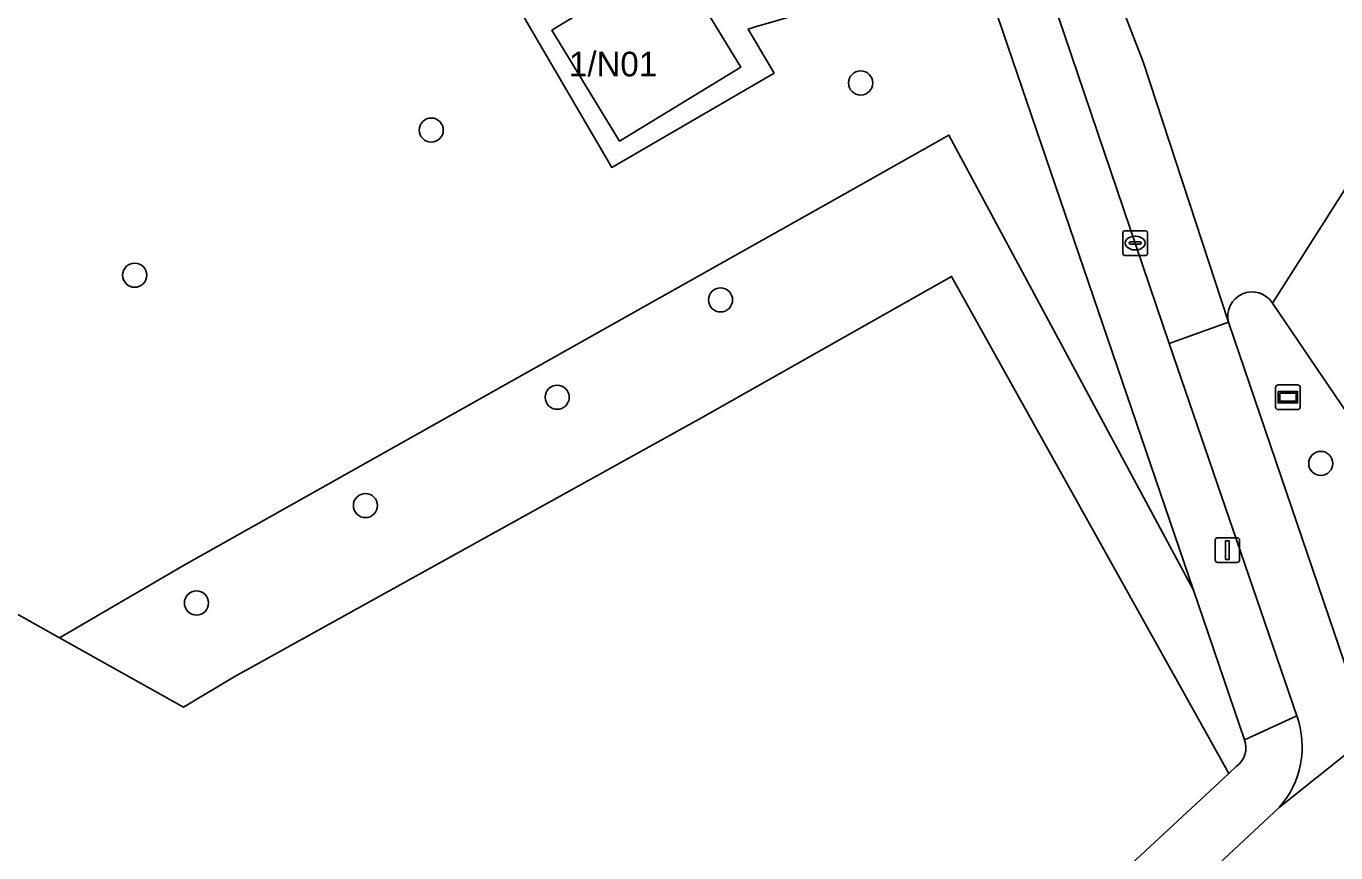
# Model space of a CAD drawing. Extents: x 157692 to 159674, y 381452 to 383291.
# Drawn here: x 159116.9 to 159169.9, y 382201.1 to 382234.6 of the extents above; entities that cross this region are included whole.
import ezdxf

# ---------------------------------------------------------------- set-up
doc = ezdxf.new("R2010")
doc.units = 0
for name, color, linetype in [('IMGEO_Boom', 7, 'Continuous'), ('IMGEO_Erf', 7, 'Continuous'), ('IMGEO_Fietspad_gesloten', 7, 'Continuous'), ('IMGEO_Groenvoorziening', 7, 'Continuous'), ('IMGEO_Hek', 7, 'Continuous'), ('IMGEO_Kolk', 7, 'Continuous'), ('IMGEO_Lichtmast', 7, 'Continuous'), ('IMGEO_Pand', 7, 'Continuous'), ('IMGEO_Pand_nummerreeks', 7, 'Continuous'), ('IMGEO_Rijbaan_lokaal_gesloten', 7, 'Continuous'), ('IMGEO_Verkeerseiland_groen', 7, 'Continuous'), ('IMGEO_Voetpad_open', 7, 'Continuous'), ('IMGEO_Wegwijzer', 7, 'Continuous')]:
    doc.layers.add(name, color=color, linetype=linetype)

msp = doc.modelspace()

# ---------------------------------------------------------------- linework, layer by layer
at = {"layer": 'IMGEO_Boom'}
for centre in [(159150.709, 382232.283), (159133.326, 382230.374), (159121.321, 382224.498), (159145.037, 382223.498), (159138.425, 382219.555), (159169.337, 382216.874), (159130.662, 382215.168), (159123.822, 382211.222)]:
    msp.add_circle(centre, 0.489, dxfattribs=at)
at = {"layer": 'IMGEO_Erf'}
msp.add_lwpolyline([(159140.37, 382180.85), (159162.612, 382201.526), (159165.61, 382204.32), (159154.388, 382224.447), (159144.263, 382218.717), (159125.342, 382208.23), (159123.303, 382207.005), (159118.273, 382209.816), (159114.655, 382211.838), (159113.28, 382212.109), (159110.296, 382212.988), (159100.018, 382215.093), (159089.562, 382217.235), (159085.703, 382218.025), (159056.999, 382223.905), (159051.093, 382225.115), (159037.6, 382227.878)], dxfattribs=at)
at = {"layer": 'IMGEO_Fietspad_gesloten'}
msp.add_lwpolyline([(159141.5, 382279.352), (159140.254, 382278.645), (159144.418, 382268.999), (159154.174, 382248.395), (159154.171, 382248.325), (159156.481, 382241.444), (159157.913, 382237.352), (159163.204, 382221.726), (159165.603, 382222.596), (159162.152, 382233.134), (159160.555, 382237.252), (159157.445, 382244.481), (159154.587, 382250.701), (159146.434, 382268.353), (159143.912, 382273.985)], close=True, dxfattribs=at)
for points in [[(159165.603, 382222.596), (159163.204, 382221.726), (159168.364, 382206.646)], [(159170.789, 382207.362), (159170.064, 382209.472), (159165.603, 382222.596)], [(159176.586, 382209.816), (159172.33, 382206.679), (159167.653, 382202.941), (159163.373, 382198.948), (159142.692, 382179.714), (159137.736, 382175.119)], [(159167.653, 382202.941), (159172.33, 382206.679)]]:
    msp.add_lwpolyline(points, dxfattribs=at)
msp.add_arc((159164.902, 382205.39), 3.683, 318.3282, 19.9455, dxfattribs=at)
at = {"layer": 'IMGEO_Groenvoorziening'}
for points in [[(159114.655, 382211.838), (159118.273, 382209.816), (159123.295, 382212.737), (159150.066, 382227.798), (159154.286, 382230.172), (159164.185, 382211.74), (159155.502, 382237.188), (159151.039, 382235.888), (159146.403, 382234.537), (159146.151, 382234.464), (159147.208, 382232.685), (159140.635, 382228.86), (159137.083, 382234.93), (159143.596, 382238.764), (159138.399, 382247.747), (159128.812, 382242.2), (159124.251, 382239.623), (159118.877, 382236.833), (159114.242, 382234.86)], [(159166.253, 382205.678), (159164.185, 382211.74), (159154.286, 382230.172), (159150.066, 382227.798), (159123.295, 382212.737), (159118.273, 382209.816), (159123.303, 382207.005), (159125.342, 382208.23), (159144.263, 382218.717), (159154.388, 382224.447), (159165.61, 382204.32), (159165.911, 382204.6)]]:
    msp.add_lwpolyline(points, dxfattribs=at)
msp.add_arc((159165.375, 382205.363), 0.933, 305.0681, 19.7282, dxfattribs=at)
at = {"layer": 'IMGEO_Hek'}
for points in [[(159165.61, 382204.32), (159154.388, 382224.447), (159144.263, 382218.717), (159125.342, 382208.23)], [(159113.28, 382212.109), (159114.655, 382211.838), (159118.273, 382209.816)], [(159118.273, 382209.816), (159123.303, 382207.005), (159125.342, 382208.23)]]:
    msp.add_lwpolyline(points, dxfattribs=at)
at = {"layer": 'IMGEO_Kolk'}
for p, q in [((159161.323, 382225.375), (159161.323, 382226.227)), ((159161.398, 382226.301), (159162.25, 382226.301)), ((159161.811, 382226.081), (159161.836, 382226.081)), ((159162.324, 382226.227), (159162.324, 382225.375)), ((159161.582, 382225.795), (159161.582, 382225.807)), ((159162.02, 382225.758), (159161.622, 382225.758)), ((159161.625, 382225.844), (159162.023, 382225.844)), ((159161.834, 382225.521), (159161.809, 382225.521)), ((159162.066, 382225.807), (159162.066, 382225.795)), ((159162.25, 382225.301), (159161.398, 382225.301))]:
    msp.add_line(p, q, dxfattribs=at)
for points in [[(159161.323, 382225.375), (159161.323, 382226.227)], [(159161.398, 382226.301), (159162.25, 382226.301)], [(159162.324, 382226.227), (159162.324, 382225.375)], [(159162.25, 382225.301), (159161.398, 382225.301)]]:
    msp.add_lwpolyline(points, dxfattribs=at)
for centre, radius, start, end in [((159161.4, 382226.225), 0.0765, 91.552, 178.448), ((159161.4, 382226.225), 0.0765, 91.552, 178.448), ((159162.248, 382226.225), 0.0765, 1.552, 88.448), ((159162.248, 382226.225), 0.0765, 1.552, 88.448), ((159161.622, 382225.804), 0.0403, 85.8775, 175.7526), ((159161.619, 382225.794), 0.0366, 178.938, 274.7102), ((159162.023, 382225.801), 0.043, 264.8664, 352.4533), ((159162.027, 382225.806), 0.0386, 1.7309, 96.639), ((159161.4, 382225.377), 0.0765, 181.552, 268.448), ((159161.4, 382225.377), 0.0765, 181.552, 268.448), ((159162.248, 382225.377), 0.0765, 271.552, 358.448), ((159162.248, 382225.377), 0.0765, 271.552, 358.448)]:
    msp.add_arc(centre, radius, start, end, dxfattribs=at)
for centre, major_axis, ratio, start_param, end_param in [((159161.81, 382225.801), (-0.387, 0.002), 0.722429, 4.712389, 7.853982), ((159161.835, 382225.801), (-0.39, 0.002), 0.717154, 1.570796, 4.712389)]:
    msp.add_ellipse(centre, major_axis=major_axis, ratio=ratio, start_param=start_param, end_param=end_param, dxfattribs=at)
at = {"layer": 'IMGEO_Lichtmast'}
for p, q in [((159165.061, 382212.963), (159165.061, 382213.763)), ((159165.061, 382213.763), (159165.061, 382212.963)), ((159165.161, 382213.863), (159165.951, 382213.863)), ((159165.951, 382213.863), (159165.161, 382213.863)), ((159166.051, 382213.763), (159166.051, 382212.963)), ((159166.051, 382212.963), (159166.051, 382213.763)), ((159165.951, 382212.863), (159165.161, 382212.863)), ((159165.161, 382212.863), (159165.951, 382212.863))]:
    msp.add_line(p, q, dxfattribs=at)
msp.add_lwpolyline([(159165.481, 382213.738), (159165.631, 382213.738), (159165.631, 382212.988), (159165.481, 382212.988), (159165.481, 382213.738)], dxfattribs=at)
for centre, start, end in [((159165.161, 382213.763), 90, 180), ((159165.161, 382213.763), 90, 180), ((159165.951, 382213.763), 0, 90), ((159165.951, 382213.763), 360, 90), ((159165.161, 382212.963), 180, 270), ((159165.161, 382212.963), 180, 270), ((159165.951, 382212.963), 270, 0), ((159165.951, 382212.963), 270, 0)]:
    msp.add_arc(centre, 0.1, start, end, dxfattribs=at)
at = {"layer": 'IMGEO_Pand'}
msp.add_lwpolyline([(159140.946, 382229.924), (159145.855, 382232.92), (159143.113, 382237.413), (159138.205, 382234.418)], close=True, dxfattribs=at)
at = {"layer": 'IMGEO_Rijbaan_lokaal_gesloten'}
for points in [[(159167.378, 382223.371), (159174.5, 382234.542), (159157.641, 382263.44), (159155.325, 382267.42), (159145.148, 382284.823), (159134.633, 382302.847), (159122.028, 382324.432), (159111.623, 382342.287), (159102.101, 382358.647), (159091.182, 382377.362), (159084.192, 382389.311)], [(159121.972, 382312.81), (159135.154, 382290.23), (159140.807, 382280.534), (159141.5, 382279.352), (159143.912, 382273.985), (159146.434, 382268.353), (159154.587, 382250.701), (159157.445, 382244.481), (159160.555, 382237.252), (159162.152, 382233.134), (159165.603, 382222.596)], [(159186.695, 382221.701), (159184.255, 382224.142), (159175.2, 382233.343), (159174.5, 382234.542), (159167.378, 382223.371), (159171.691, 382217.021), (159174.8, 382212.752)]]:
    msp.add_lwpolyline(points, dxfattribs=at)
msp.add_arc((159166.554, 382222.839), 0.981, 32.8467, 194.3274, dxfattribs=at)
at = {"layer": 'IMGEO_Verkeerseiland_groen'}
for points in [[(159174.8, 382212.752), (159171.691, 382217.021), (159167.378, 382223.371)], [(159165.603, 382222.596), (159170.064, 382209.472)]]:
    msp.add_lwpolyline(points, dxfattribs=at)
msp.add_arc((159166.554, 382222.839), 0.981, 32.8467, 194.3274, dxfattribs=at)
at = {"layer": 'IMGEO_Voetpad_open'}
for points in [[(159151.748, 382248.191), (159153.851, 382242.027), (159154.53, 382240.038), (159155.502, 382237.188), (159164.185, 382211.74), (159166.253, 382205.678), (159168.364, 382206.646), (159163.204, 382221.726), (159157.913, 382237.352)], [(159168.364, 382206.646), (159166.253, 382205.678)], [(159165.911, 382204.6), (159165.61, 382204.32), (159162.612, 382201.526), (159140.37, 382180.85), (159135.657, 382176.413), (159132.515, 382173.658), (159089.908, 382150.019), (159088.848, 382149.217), (159035.786, 382119.605)], [(159137.736, 382175.119), (159142.692, 382179.714), (159163.373, 382198.948), (159167.653, 382202.941)]]:
    msp.add_lwpolyline(points, dxfattribs=at)
for points in [[(159137.083, 382234.93), (159140.635, 382228.86), (159147.208, 382232.685), (159146.151, 382234.464), (159146.403, 382234.537), (159151.039, 382235.888), (159155.502, 382237.188), (159154.53, 382240.038), (159144.599, 382237.076), (159143.596, 382238.764)], [(159140.946, 382229.924), (159138.205, 382234.418), (159143.113, 382237.413), (159145.855, 382232.92)]]:
    msp.add_lwpolyline(points, close=True, dxfattribs=at)
for centre, radius, start, end in [((159164.902, 382205.39), 3.683, 318.3282, 19.9455), ((159165.375, 382205.363), 0.933, 305.0681, 19.7282)]:
    msp.add_arc(centre, radius, start, end, dxfattribs=at)
at = {"layer": 'IMGEO_Wegwijzer'}
for p, q in [((159167.51, 382219.157), (159167.51, 382219.957)), ((159167.51, 382219.957), (159167.51, 382219.157)), ((159167.61, 382220.057), (159168.4, 382220.057)), ((159168.4, 382220.057), (159167.61, 382220.057)), ((159168.5, 382219.957), (159168.5, 382219.157)), ((159168.5, 382219.157), (159168.5, 382219.957)), ((159168.4, 382219.057), (159167.61, 382219.057)), ((159167.61, 382219.057), (159168.4, 382219.057))]:
    msp.add_line(p, q, dxfattribs=at)
for points in [[(159167.611, 382219.789), (159168.399, 382219.789), (159168.399, 382219.325), (159167.611, 382219.325), (159167.611, 382219.789)], [(159167.676, 382219.724), (159167.676, 382219.39), (159168.334, 382219.39), (159168.334, 382219.724), (159167.676, 382219.724)]]:
    msp.add_lwpolyline(points, dxfattribs=at)
for centre, start, end in [((159167.61, 382219.957), 90, 180), ((159167.61, 382219.957), 90, 180), ((159168.4, 382219.957), 0, 90), ((159168.4, 382219.957), 360, 90), ((159167.61, 382219.157), 180, 270), ((159167.61, 382219.157), 180, 270), ((159168.4, 382219.157), 270, 0), ((159168.4, 382219.157), 270, 0)]:
    msp.add_arc(centre, 0.1, start, end, dxfattribs=at)

# ---------------------------------------------------------------- texts
at = {"layer": 'IMGEO_Pand_nummerreeks'}
msp.add_text('1/N01', height=1, dxfattribs=at).set_placement((159138.902, 382232.549))

doc.saveas('drawing.dxf')
